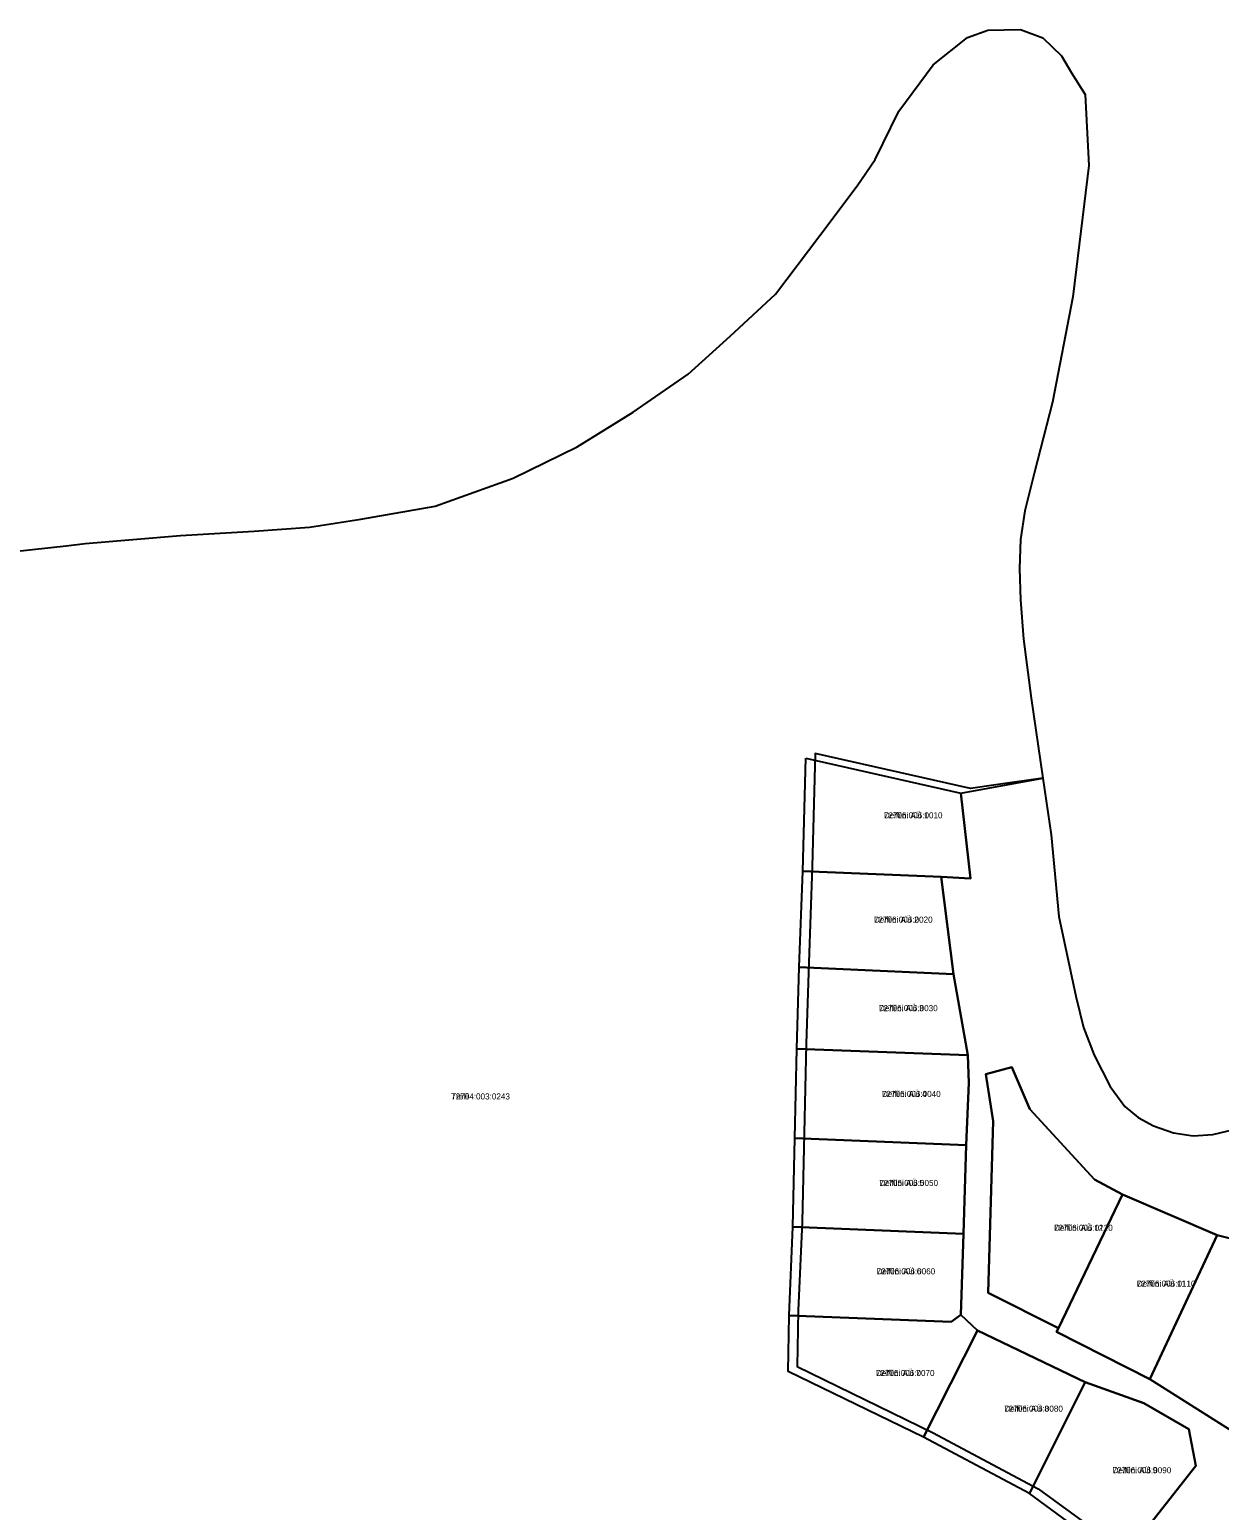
# Model space of a CAD drawing. Extents: x 504287 to 537970, y 6539941 to 6586214.
# Drawn here: x 536919.7 to 537213.8, y 6568087.3 to 6568453.3 of the extents above; entities that cross this region are included whole.
import ezdxf

# ---------------------------------------------------------------- set-up
doc = ezdxf.new("R2010")
doc.units = 0
for name, color, linetype in [('L_AADRESS', 7, 'Continuous'), ('PIIR', 7, 'Continuous'), ('TUNNUS', 7, 'Continuous')]:
    doc.layers.add(name, color=color, linetype=linetype)

msp = doc.modelspace()

# ---------------------------------------------------------------- linework, layer by layer
at = {"layer": 'PIIR'}
for points in [[(536911.22, 6568323.82), (536928.71, 6568325.72), (536933.38, 6568326.29), (536957.01, 6568328.29), (536975.17, 6568329.3), (536988.85, 6568330.3), (537001.54, 6568332.29), (537019.94, 6568335.54), (537039.24, 6568342.44), (537055.01, 6568350.14), (537068.84, 6568358.73), (537082.45, 6568368.11), (537092.86, 6568377.51), (537104.03, 6568387.92), (537115.06, 6568402.4), (537124.23, 6568414.64), (537128.69, 6568421.22), (537134.53, 6568433.16), (537143.03, 6568444.58), (537151.56, 6568451.33), (537156.53, 6568453.17), (537164.61, 6568453.29), (537170.16, 6568451.3), (537174.74, 6568446.77), (537177.23, 6568442.58), (537180.61, 6568437.24), (537181.52, 6568419.71), (537177.56, 6568387.28), (537172.56, 6568361.22), (537168.11, 6568343.89), (537165.67, 6568334.36), (537164.63, 6568327.23), (537164.39, 6568320.07), (537164.59, 6568312.35), (537165.4, 6568302.6), (537167.24, 6568288.03), (537170.13, 6568268.31), (537158.55, 6568266.65), (537152.23, 6568265.76), (537113.88, 6568274.34), (537113.12, 6568246.46), (537112.29, 6568222.68), (537111.64, 6568202.6), (537111.12, 6568180.55), (537110.65, 6568158.6), (537109.69, 6568136.74), (537109.41, 6568122.84), (537142.85, 6568106.55), (537169.02, 6568092.65), (537191.78, 6568075.98)], [(537189.54, 6568074.81), (537207.96, 6568098.35), (537206.21, 6568107.41), (537195.13, 6568113.84), (537180.58, 6568119.02), (537154.03, 6568131.78), (537149.89, 6568135.62), (537150.51, 6568155.64), (537151.22, 6568177.61), (537151.89, 6568192.95), (537151.58, 6568199.84), (537148.1, 6568219.81), (537145, 6568243.88), (537152.27, 6568243.52), (537149.86, 6568264.57), (537170.13, 6568268.31), (537172.18, 6568254.27), (537174.11, 6568234.11), (537178.31, 6568214.39), (537180.21, 6568206.62), (537182.81, 6568199.81), (537186.81, 6568192.1), (537190.43, 6568187.16), (537193.73, 6568184.38), (537197.54, 6568182.31), (537202.41, 6568180.63), (537207.35, 6568179.9), (537212.16, 6568180.18), (537217.34, 6568181.47)]]:
    msp.add_lwpolyline(points, dxfattribs=at)
for points in [[(537111.54, 6568273.2), (537149.86, 6568264.57), (537152.27, 6568243.52), (537145, 6568243.88), (537110.78, 6568245.33)], [(537110.78, 6568245.33), (537145, 6568243.88), (537148.1, 6568219.81), (537109.95, 6568221.53)], [(537109.95, 6568221.53), (537148.1, 6568219.81), (537151.58, 6568199.84), (537109.32, 6568201.38)], [(537109.32, 6568201.38), (537151.58, 6568199.84), (537151.89, 6568192.95), (537151.22, 6568177.61), (537108.82, 6568179.33)], [(537156.07, 6568195.16), (537162.52, 6568196.88), (537166.92, 6568186.44), (537182.88, 6568169.11), (537189.8, 6568165.38), (537174.01, 6568132.35), (537156.64, 6568141.07), (537157.85, 6568183.47)], [(537162.52, 6568196.88), (537156.07, 6568195.16), (537157.85, 6568183.47), (537156.64, 6568141.07), (537174.01, 6568132.35), (537173.51, 6568131.43), (537196.61, 6568119.72), (537216.98, 6568106.85), (537233.19, 6568130.34), (537236.07, 6568135.82), (537238.06, 6568147.49), (537233.26, 6568150.33), (537213.26, 6568155.33), (537189.8, 6568165.38), (537182.88, 6568169.11), (537166.92, 6568186.44)], [(537108.82, 6568179.33), (537151.22, 6568177.61), (537150.51, 6568155.64), (537108.38, 6568157.37)], [(537189.8, 6568165.38), (537213.26, 6568155.33), (537196.61, 6568119.72), (537173.51, 6568131.43), (537174.01, 6568132.35)], [(537108.38, 6568157.37), (537150.51, 6568155.64), (537149.89, 6568135.62), (537147.52, 6568133.91), (537107.44, 6568135.46)], [(537213.26, 6568155.33), (537233.26, 6568150.33), (537238.06, 6568147.49), (537236.07, 6568135.82), (537233.19, 6568130.34), (537216.98, 6568106.85), (537196.61, 6568119.72)], [(537107.44, 6568135.46), (537147.52, 6568133.91), (537149.89, 6568135.62), (537154.03, 6568131.78), (537140.63, 6568105.39), (537107.16, 6568121.62)], [(537154.03, 6568131.78), (537180.58, 6568119.02), (537166.82, 6568091.49), (537140.63, 6568105.39)], [(537180.58, 6568119.02), (537195.13, 6568113.84), (537206.21, 6568107.41), (537207.96, 6568098.35), (537189.54, 6568074.81), (537166.82, 6568091.49)]]:
    msp.add_lwpolyline(points, close=True, dxfattribs=at)

# ---------------------------------------------------------------- texts
at = {"layer": 'L_AADRESS'}
for s, p in [('Delfiini AÜ 1', (537130.85, 6568258.36)), ('Delfiini AÜ 2', (537128.4, 6568232.57)), ('Delfiini AÜ 3', (537129.65, 6568210.69)), ('Trelli', (537023.91, 6568188.87)), ('Delfiini AÜ 4', (537130.39, 6568189.49)), ('Delfiini AÜ 5', (537129.74, 6568167.49)), ('Delfiini AÜ 12', (537172.93, 6568156.4)), ('Delfiini AÜ 6', (537129.04, 6568145.64)), ('Delfiini AÜ 11', (537193.38, 6568142.6)), ('Delfiini AÜ 7', (537128.88, 6568120.51)), ('Delfiini AÜ 8', (537160.61, 6568111.7)), ('Delfiini AÜ 9', (537187.39, 6568096.49))]:
    msp.add_text(s, height=1.5, dxfattribs=at).set_placement(p)
at = {"layer": 'TUNNUS'}
for s, p in [('72706:006:0010', (537130.85, 6568258.36)), ('72706:006:0020', (537128.4, 6568232.57)), ('72706:006:0030', (537129.65, 6568210.69)), ('72704:003:0243', (537023.91, 6568188.87)), ('72706:006:0040', (537130.39, 6568189.49)), ('72706:006:0050', (537129.74, 6568167.49)), ('72706:006:0120', (537172.93, 6568156.4)), ('72706:006:0060', (537129.04, 6568145.64)), ('72706:006:0110', (537193.38, 6568142.6)), ('72706:006:0070', (537128.88, 6568120.51)), ('72706:006:0080', (537160.61, 6568111.7)), ('72706:006:0090', (537187.39, 6568096.49))]:
    msp.add_text(s, height=1.5, dxfattribs=at).set_placement(p)

doc.saveas('drawing.dxf')
